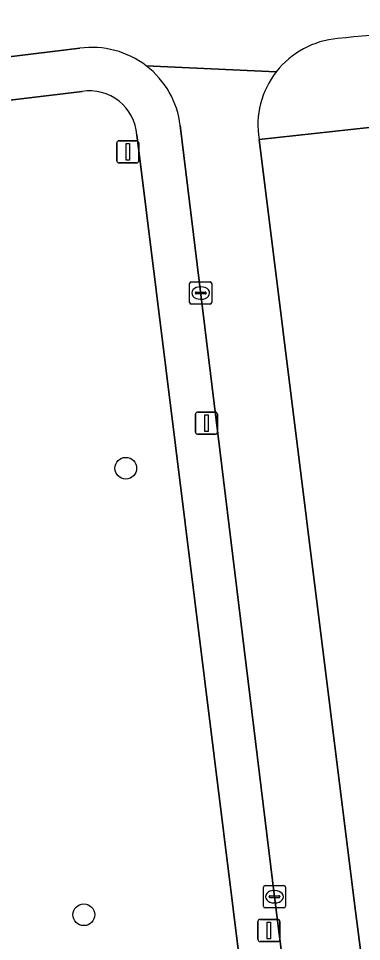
# Model space of a CAD drawing. Extents: x 161477 to 163040, y 383680 to 384871.
# Drawn here: x 161711.98 to 161727.44, y 383947.77 to 383989.35 of the extents above; entities that cross this region are included whole.
import ezdxf

# ---------------------------------------------------------------- set-up
doc = ezdxf.new("R2010")
doc.units = 0
for name, color, linetype in [('IMGEO_Berm_groen', 7, 'Continuous'), ('IMGEO_Boom', 7, 'Continuous'), ('IMGEO_Fietspad_gesloten', 7, 'Continuous'), ('IMGEO_Groenvoorziening', 7, 'Continuous'), ('IMGEO_Kolk', 7, 'Continuous'), ('IMGEO_Lichtmast', 7, 'Continuous'), ('IMGEO_Verkeersbordpaal', 7, 'Continuous'), ('IMGEO_Voetpad_open', 7, 'Continuous')]:
    doc.layers.add(name, color=color, linetype=linetype)

msp = doc.modelspace()

# ---------------------------------------------------------------- linework, layer by layer
at = {"layer": 'IMGEO_Berm_groen'}
msp.add_lwpolyline([(161729.72, 383976.403), (161733.644, 383976.872), (161727.777, 383984.441), (161722.823, 383983.905), (161727.112, 383949.615), (161731.155, 383918.193)], dxfattribs=at)
at = {"layer": 'IMGEO_Boom'}
for centre in [(161716.82, 383969.093), (161714.93, 383948.982)]:
    msp.add_circle(centre, 0.489, dxfattribs=at)
at = {"layer": 'IMGEO_Fietspad_gesloten'}
for points in [[(161711.503, 383991.202), (161697.985, 383989.51), (161697.729, 383989.478), (161698.124, 383985.983), (161698.401, 383986.017), (161714.753, 383988.006)], [(161717.744, 383987.215), (161723.599, 383986.949)], [(161723.599, 383986.949), (161717.744, 383987.215)], [(161719.273, 383984.526), (161723.518, 383949.793), (161727.108, 383921.333)], [(161727.112, 383949.615), (161722.823, 383983.905)], [(161731.155, 383918.193), (161727.112, 383949.615)]]:
    msp.add_lwpolyline(points, dxfattribs=at)
for centre, radius, start, end in [((161732.301, 383937.362), 51.423, 90.037, 96.6311), ((161726.682, 383984.544), 3.91, 94.6759, 142.0442), ((161715.307, 383984.052), 3.993, 52.3943, 97.979), ((161715.306, 383984.05), 3.995, 6.8479, 52.3984), ((161726.683, 383984.542), 3.912, 142.029, 189.3676)]:
    msp.add_arc(centre, radius, start, end, dxfattribs=at)
at = {"layer": 'IMGEO_Groenvoorziening'}
for points in [[(161714.85, 383986.063), (161707.824, 383985.227), (161708.046, 383982.754), (161708.05, 383982.344), (161699.937, 383981.468), (161700.064, 383980.447), (161700.85, 383980.59), (161705.478, 383948.318), (161709.046, 383920.337), (161707.21, 383919.972)], [(161725.141, 383921.269), (161717.316, 383984.106)]]:
    msp.add_lwpolyline(points, dxfattribs=at)
msp.add_arc((161715.19, 383983.959), 2.132, 3.9636, 99.1659, dxfattribs=at)
at = {"layer": 'IMGEO_Kolk'}
for p, q in [((161719.694, 383976.559), (161719.694, 383977.411)), ((161719.769, 383977.485), (161720.621, 383977.485)), ((161720.695, 383977.411), (161720.695, 383976.559)), ((161719.953, 383976.979), (161719.953, 383976.991)), ((161720.391, 383976.942), (161719.993, 383976.942)), ((161719.996, 383977.028), (161720.394, 383977.028)), ((161720.182, 383977.265), (161720.207, 383977.265)), ((161720.437, 383976.991), (161720.437, 383976.979)), ((161720.205, 383976.705), (161720.18, 383976.705)), ((161720.621, 383976.485), (161719.769, 383976.485)), ((161723.017, 383949.367), (161723.017, 383950.219)), ((161723.092, 383950.293), (161723.944, 383950.293)), ((161723.505, 383950.073), (161723.53, 383950.073)), ((161724.018, 383950.219), (161724.018, 383949.367)), ((161723.276, 383949.787), (161723.276, 383949.799)), ((161723.714, 383949.75), (161723.316, 383949.75)), ((161723.319, 383949.836), (161723.717, 383949.836)), ((161723.528, 383949.513), (161723.503, 383949.513)), ((161723.76, 383949.799), (161723.76, 383949.787)), ((161723.944, 383949.293), (161723.092, 383949.293))]:
    msp.add_line(p, q, dxfattribs=at)
for points in [[(161719.694, 383976.559), (161719.694, 383977.411)], [(161719.769, 383977.485), (161720.621, 383977.485)], [(161720.695, 383977.411), (161720.695, 383976.559)], [(161720.621, 383976.485), (161719.769, 383976.485)], [(161723.017, 383949.367), (161723.017, 383950.219)], [(161723.092, 383950.293), (161723.944, 383950.293)], [(161724.018, 383950.219), (161724.018, 383949.367)], [(161723.944, 383949.293), (161723.092, 383949.293)]]:
    msp.add_lwpolyline(points, dxfattribs=at)
for centre, radius, start, end in [((161719.771, 383977.409), 0.0765, 91.552, 178.448), ((161719.771, 383977.409), 0.0765, 91.552, 178.448), ((161720.619, 383977.409), 0.0765, 1.552, 88.448), ((161720.619, 383977.409), 0.0765, 1.552, 88.448), ((161719.993, 383976.988), 0.0403, 85.8775, 175.7526), ((161719.99, 383976.978), 0.0366, 178.938, 274.7102), ((161720.394, 383976.985), 0.043, 264.8664, 352.4533), ((161720.398, 383976.99), 0.0386, 1.7309, 96.639), ((161719.771, 383976.561), 0.0765, 181.552, 268.448), ((161719.771, 383976.561), 0.0765, 181.552, 268.448), ((161720.619, 383976.561), 0.0765, 271.552, 358.448), ((161720.619, 383976.561), 0.0765, 271.552, 358.448), ((161723.094, 383950.217), 0.0765, 91.552, 178.448), ((161723.094, 383950.217), 0.0765, 91.552, 178.448), ((161723.942, 383950.217), 0.0765, 1.552, 88.448), ((161723.942, 383950.217), 0.0765, 1.552, 88.448), ((161723.316, 383949.796), 0.0403, 85.8775, 175.7526), ((161723.313, 383949.786), 0.0366, 178.938, 274.7102), ((161723.717, 383949.793), 0.043, 264.8664, 352.4533), ((161723.721, 383949.798), 0.0386, 1.7309, 96.639), ((161723.094, 383949.369), 0.0765, 181.552, 268.448), ((161723.094, 383949.369), 0.0765, 181.552, 268.448), ((161723.942, 383949.369), 0.0765, 271.552, 358.448), ((161723.942, 383949.369), 0.0765, 271.552, 358.448)]:
    msp.add_arc(centre, radius, start, end, dxfattribs=at)
for centre, major_axis, ratio, start_param, end_param in [((161720.181, 383976.985), (-0.387, 0.002), 0.722429, 4.712389, 7.853982), ((161720.206, 383976.985), (-0.39, 0.002), 0.717154, 1.570796, 4.712389), ((161723.504, 383949.793), (-0.387, 0.002), 0.722429, 4.712389, 7.853982), ((161723.529, 383949.793), (-0.39, 0.002), 0.717154, 1.570796, 4.712389)]:
    msp.add_ellipse(centre, major_axis=major_axis, ratio=ratio, start_param=start_param, end_param=end_param, dxfattribs=at)
at = {"layer": 'IMGEO_Lichtmast'}
for p, q in [((161720.059, 383971.623), (161720.849, 383971.623)), ((161720.849, 383971.623), (161720.059, 383971.623)), ((161719.959, 383970.723), (161719.959, 383971.523)), ((161719.959, 383971.523), (161719.959, 383970.723)), ((161720.949, 383971.523), (161720.949, 383970.723)), ((161720.949, 383970.723), (161720.949, 383971.523)), ((161720.849, 383970.623), (161720.059, 383970.623)), ((161720.059, 383970.623), (161720.849, 383970.623)), ((161722.774, 383947.874), (161722.774, 383948.674)), ((161722.774, 383948.674), (161722.774, 383947.874)), ((161722.874, 383948.774), (161723.664, 383948.774)), ((161723.664, 383948.774), (161722.874, 383948.774)), ((161723.764, 383948.674), (161723.764, 383947.874)), ((161723.764, 383947.874), (161723.764, 383948.674)), ((161723.664, 383947.774), (161722.874, 383947.774)), ((161722.874, 383947.774), (161723.664, 383947.774))]:
    msp.add_line(p, q, dxfattribs=at)
for points in [[(161720.379, 383971.498), (161720.529, 383971.498), (161720.529, 383970.748), (161720.379, 383970.748), (161720.379, 383971.498)], [(161723.194, 383948.649), (161723.344, 383948.649), (161723.344, 383947.899), (161723.194, 383947.899), (161723.194, 383948.649)]]:
    msp.add_lwpolyline(points, dxfattribs=at)
for centre, start, end in [((161720.059, 383971.523), 90, 180), ((161720.059, 383971.523), 90, 180), ((161720.849, 383971.523), 0, 90), ((161720.849, 383971.523), 360, 90), ((161720.059, 383970.723), 180, 270), ((161720.059, 383970.723), 180, 270), ((161720.849, 383970.723), 270, 0), ((161720.849, 383970.723), 270, 0), ((161722.874, 383948.674), 90, 180), ((161722.874, 383948.674), 90, 180), ((161723.664, 383948.674), 0, 90), ((161723.664, 383948.674), 360, 90), ((161722.874, 383947.874), 180, 270), ((161722.874, 383947.874), 180, 270), ((161723.664, 383947.874), 270, 0), ((161723.664, 383947.874), 270, 0)]:
    msp.add_arc(centre, 0.1, start, end, dxfattribs=at)
at = {"layer": 'IMGEO_Verkeersbordpaal'}
for p, q in [((161716.412, 383982.943), (161716.412, 383983.743)), ((161716.412, 383983.743), (161716.412, 383982.943)), ((161716.512, 383983.843), (161717.302, 383983.843)), ((161717.302, 383983.843), (161716.512, 383983.843)), ((161717.402, 383983.743), (161717.402, 383982.943)), ((161717.402, 383982.943), (161717.402, 383983.743)), ((161717.302, 383982.843), (161716.512, 383982.843)), ((161716.512, 383982.843), (161717.302, 383982.843))]:
    msp.add_line(p, q, dxfattribs=at)
msp.add_lwpolyline([(161716.832, 383983.718), (161716.982, 383983.718), (161716.982, 383982.968), (161716.832, 383982.968), (161716.832, 383983.718)], dxfattribs=at)
for centre, start, end in [((161716.512, 383983.743), 90, 180), ((161716.512, 383983.743), 90, 180), ((161717.302, 383983.743), 0, 90), ((161717.302, 383983.743), 360, 90), ((161716.512, 383982.943), 180, 270), ((161716.512, 383982.943), 180, 270), ((161717.302, 383982.943), 270, 0), ((161717.302, 383982.943), 270, 0)]:
    msp.add_arc(centre, 0.1, start, end, dxfattribs=at)
at = {"layer": 'IMGEO_Voetpad_open'}
for points in [[(161714.753, 383988.006), (161698.401, 383986.017), (161698.124, 383985.983), (161698.377, 383983.753), (161698.666, 383983.785), (161705.972, 383984.584), (161705.984, 383984.306), (161705.654, 383984.268), (161705.862, 383982.476), (161708.046, 383982.754), (161707.824, 383985.227), (161714.85, 383986.063)], [(161727.108, 383921.333), (161723.518, 383949.793), (161719.273, 383984.526)], [(161722.823, 383983.905), (161727.777, 383984.441), (161733.644, 383976.872), (161734.162, 383977.001)], [(161717.316, 383984.106), (161725.141, 383921.269)]]:
    msp.add_lwpolyline(points, dxfattribs=at)
for centre, radius, start, end in [((161732.301, 383937.362), 51.423, 90.037, 96.6311), ((161726.682, 383984.544), 3.91, 94.6759, 142.0442), ((161715.307, 383984.052), 3.993, 52.3943, 97.979), ((161715.306, 383984.05), 3.995, 6.8479, 52.3984), ((161726.683, 383984.542), 3.912, 142.029, 189.3676), ((161715.19, 383983.959), 2.132, 3.9636, 99.1659)]:
    msp.add_arc(centre, radius, start, end, dxfattribs=at)

doc.saveas('drawing.dxf')
